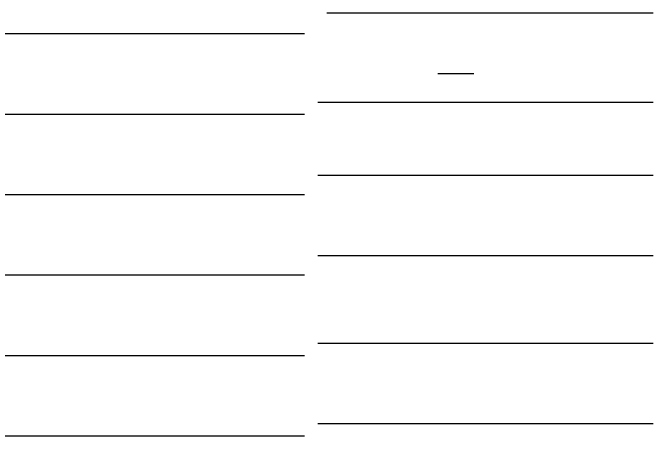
# Model space of a CAD drawing. Extents: x 0 to 34, y 0 to 22.
# Drawn here: x 6.612 to 9, y 11.077 to 12.655 of the extents above; entities that cross this region are included whole.
import ezdxf

# ---------------------------------------------------------------- set-up
doc = ezdxf.new("R2010")
doc.units = 0
doc.layers.add('Default', color=7, linetype='Continuous')
doc.layers.add('SH_Data', color=7, linetype='Continuous')

msp = doc.modelspace()

# ---------------------------------------------------------------- linework, layer by layer
at = {"layer": 'Default'}
msp.add_lwpolyline([(8.3317, 12.4274), (8.3317, 12.4274), (8.3317, 12.4274), (8.1968, 12.4274)], dxfattribs=at)
at = {"layer": 'SH_Data'}
for p, q in [((7.7827, 12.6553), (9, 12.6553)), ((7.7, 12.5767), (4.4937, 12.5767)), ((9, 12.3207), (7.75, 12.3207)), ((7.7, 12.2767), (3.9895, 12.2767)), ((9, 12.0491), (7.75, 12.0491)), ((7.7, 11.9767), (3.6192, 11.9767)), ((9, 11.7491), (7.75, 11.7491)), ((7.7, 11.6767), (3.3288, 11.6767)), ((9, 11.4223), (7.75, 11.4223)), ((7.7, 11.3767), (4.7452, 11.3767)), ((9, 11.1223), (7.75, 11.1223)), ((7.7, 11.0767), (3.3471, 11.0767))]:
    msp.add_line(p, q, dxfattribs=at)

doc.saveas('drawing.dxf')
